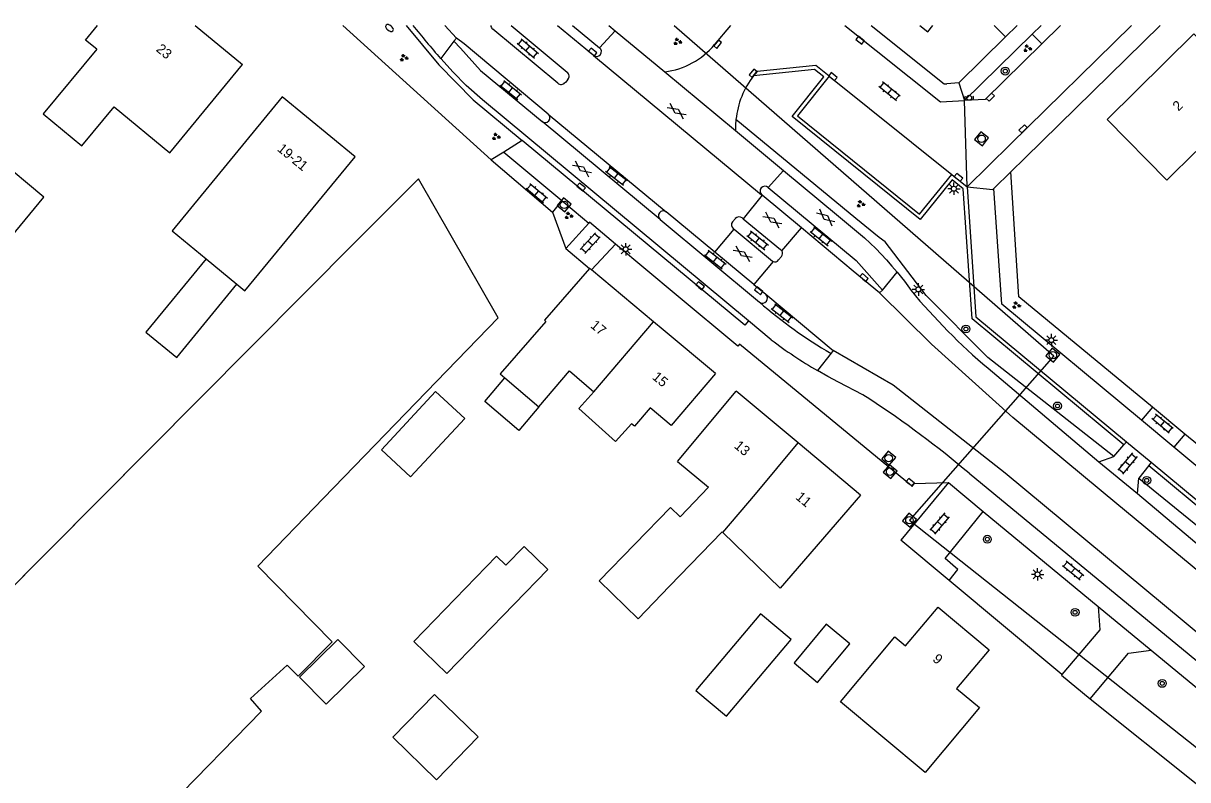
# Model space of a CAD drawing. Extents: x 136000 to 141000, y 400494 to 402006.
# Drawn here: x 137142.8 to 137260.2, y 401924 to 402000.2 of the extents above; entities that cross this region are included whole.
import ezdxf

# ---------------------------------------------------------------- set-up
doc = ezdxf.new("R2010")
doc.units = 0
for name, color, linetype in [('gg-afsc-erfafscheiding', 7, 'Continuous'), ('gg-afsc-hekwerk', 7, 'Continuous'), ('gg-afsc-lijn draadraster', 7, 'Continuous'), ('gg-anno-huisnummerreeks BGT', 7, 'Continuous'), ('gg-bbg-bijgebouw', 7, 'Continuous'), ('gg-bbg-gedigitaliseerde bebouwing', 7, 'Continuous'), ('gg-bbg-gedigitaliseerde bijgebouw', 7, 'Continuous'), ('gg-bbg-hoofdgebouw', 7, 'Continuous'), ('gg-bbg-luifel en loopbrug', 7, 'Continuous'), ('gg-bbg-open loods', 7, 'Continuous'), ('gg-bbg-tussenscheiding', 7, 'Continuous'), ('gg-knt-bronhoudergrens', 7, 'Continuous'), ('gg-knt-verharding', 7, 'Continuous'), ('gg-knt-verharding nz', 7, 'Continuous'), ('gg-kwrk-duiker nz buis', 7, 'Continuous'), ('gt-grn-groengrens', 7, 'Continuous'), ('gt-grn-weggrens', 7, 'Continuous'), ('gt-symb-boom', 7, 'Continuous'), ('gt-symb-brandkraan', 7, 'Continuous'), ('gt-symb-gesloten verharding', 7, 'Continuous'), ('gt-symb-groenvak', 7, 'Continuous'), ('gt-symb-klinker verharding', 7, 'Continuous'), ('gt-symb-kolk', 7, 'Continuous'), ('gt-symb-lichtmast', 7, 'Continuous'), ('gt-symb-peilbuis', 7, 'Continuous'), ('gt-symb-rioolschacht', 7, 'Continuous')]:
    doc.layers.add(name, color=color, linetype=linetype)

# ---------------------------------------------------------------- blocks, each defined once
blk = doc.blocks.new('gt0-BOOM')
at = {"layer": 'gt-symb-boom'}
for radius in [0.4, 0.2]:
    blk.add_circle((0, 0), radius, dxfattribs=at)
blk = doc.blocks.new('gt0-KL1')
at = {"layer": 'gt-symb-klinker verharding'}
for p, q in [((-1.15, 0.3), (1.15, 0.3)), ((-1, -0.3), (-1, 0.3)), ((-0.5, 0.3), (-0.5, 0.45)), ((0, -0.3), (0, 0.3)), ((0.5, 0.3), (0.5, 0.45)), ((1, -0.3), (1, 0.3)), ((-1.15, -0.3), (1.15, -0.3)), ((-0.5, -0.45), (-0.5, -0.3)), ((0.5, -0.45), (0.5, -0.3))]:
    blk.add_line(p, q, dxfattribs=at)
blk = doc.blocks.new('gt0-GRVAK')
at = {"layer": 'gt-symb-groenvak'}
for p, q in [((-0.11, 0.19), (-0.23, 0.24)), ((-0.18, 0.15), (0.09, 0.15)), ((-0.09, 0.21), (-0.16, 0.32)), ((-0.05, 0.21), (-0.05, 0.39)), ((0, 0.21), (0.06, 0.32)), ((0.02, 0.19), (0.13, 0.24)), ((0.26, -0.05), (0.2, 0.06)), ((0.3, -0.05), (0.3, 0.13)), ((0.35, -0.05), (0.41, 0.06)), ((-0.24, -0.23), (-0.36, -0.18)), ((-0.32, -0.26), (-0.05, -0.26)), ((-0.23, -0.21), (-0.29, -0.09)), ((-0.18, -0.2), (-0.18, -0.02)), ((-0.14, -0.21), (-0.07, -0.09)), ((-0.12, -0.23), (0, -0.18)), ((0.24, -0.07), (0.12, -0.02)), ((0.17, -0.11), (0.44, -0.11)), ((0.37, -0.07), (0.49, -0.02))]:
    blk.add_line(p, q, dxfattribs=at)
blk = doc.blocks.new('gt0-KOLK')
at = {"layer": 'gt-symb-kolk'}
blk.add_lwpolyline([(0, 0), (0.38, 0), (0.38, 0.4), (-0.38, 0.4), (-0.38, 0), (0, 0)], dxfattribs=at)
blk = doc.blocks.new('gt0-LMAST')
at = {"layer": 'gt-symb-lichtmast'}
for p, q in [((-0.18, 0.17), (-0.45, 0.44)), ((-0.01, 0.25), (-0.01, 0.62)), ((0.17, 0.17), (0.44, 0.44)), ((-0.26, 0), (-0.63, 0)), ((-0.18, -0.18), (-0.45, -0.45)), ((-0.01, -0.25), (-0.01, -0.63)), ((0.44, -0.45), (0.17, -0.18)), ((0.24, 0), (0.62, 0))]:
    blk.add_line(p, q, dxfattribs=at)
blk.add_circle((-0.01, 0), 0.25, dxfattribs=at)
blk = doc.blocks.new('gt0-PBUIS')
at = {"layer": 'gt-symb-peilbuis'}
blk.add_circle((0, 0), 0.25, dxfattribs=at)
for centre, start, end in [((-0.21, 0), 141.9073, 218.0927), ((0.21, 0), 321.9073, 38.0927)]:
    blk.add_arc(centre, 0.243, start, end, dxfattribs=at)
blk = doc.blocks.new('gt0-RS')
at = {"layer": 'gt-symb-rioolschacht'}
blk.add_lwpolyline([(-0.5, -0.5), (0.5, -0.5), (0.5, 0.5), (-0.5, 0.5)], close=True, dxfattribs=at)
blk.add_circle((0, 0), 0.375, dxfattribs=at)
blk = doc.blocks.new('gt0-GESVH1')
at = {"layer": 'gt-symb-gesloten verharding'}
for p, q in [((-0.99, -0.26), (0.01, 0.24)), ((0.01, -0.26), (-0.99, 0.24)), ((0.01, 0.24), (1.01, -0.26)), ((1.01, 0.24), (0.01, -0.26))]:
    blk.add_line(p, q, dxfattribs=at)
blk = doc.blocks.new('gt0-BR')
at = {"layer": 'gt-symb-brandkraan'}
for centre, radius, start, end in [((-0.24, 0), 0.206, 107.5669, 252.4331), ((0.6, -2.66), 3, 106.892, 107.5669), ((0, -0.69), 0.938, 73.108, 106.892), ((-0.6, -2.66), 3, 72.4331, 73.108), ((0.24, 0), 0.206, 287.567, 72.4331), ((0.6, 2.66), 3, 252.4331, 253.108), ((0, 0.69), 0.938, 253.108, 286.8921), ((-0.6, 2.66), 3, 286.8921, 287.567)]:
    blk.add_arc(centre, radius, start, end, dxfattribs=at)

msp = doc.modelspace()

# ---------------------------------------------------------------- linework, layer by layer
at = {"layer": 'gg-afsc-erfafscheiding'}
for p, q in [((137259.88, 401958.81), (137256.61, 401961.52)), ((137268.9, 401951.35), (137259.88, 401958.81))]:
    msp.add_line(p, q, dxfattribs=at)
msp.add_lwpolyline([(137256.61, 401961.52), (137243.17, 401972.65), (137242.36, 401985.23)], dxfattribs=at)
at = {"layer": 'gg-afsc-hekwerk'}
for p, q in [((137214.83, 401967.67), (137208.62, 401972.83)), ((137214.83, 401967.67), (137208.62, 401972.83)), ((137247.48, 401934.57), (137236.12, 401944.06)), ((137247.48, 401934.57), (137236.12, 401944.06))]:
    msp.add_line(p, q, dxfattribs=at)
at = {"layer": 'gg-afsc-lijn draadraster'}
msp.add_lwpolyline([(137160.57, 401962.33), (137130.44, 401932.01), (137122.69, 401924.22)], dxfattribs=at)
at = {"layer": 'gg-bbg-bijgebouw'}
msp.add_lwpolyline([(137184.38, 401963.09), (137187.32, 401960.37), (137181.87, 401954.51), (137178.94, 401957.23), (137184.38, 401963.09)], dxfattribs=at)
at = {"layer": 'gg-bbg-gedigitaliseerde bebouwing'}
for p, q in [((137157.83, 401979.28), (137161.26, 401976.47)), ((137161.26, 401976.47), (137164.37, 401973.92)), ((137164.37, 401973.92), (137165.18, 401973.25)), ((137190.9, 401964.87), (137191.36, 401964.48)), ((137191.36, 401964.48), (137194.8, 401961.56)), ((137208.76, 401956.05), (137214.67, 401963.12)), ((137213.33, 401948.89), (137219.1, 401943.27))]:
    msp.add_line(p, q, dxfattribs=at)
for points in [[(137150.24, 401997.6), (137144.86, 401991.09), (137148.75, 401987.88), (137151.99, 401991.8)], [(137194.8, 401961.56), (137197.87, 401965.17), (137200.34, 401963.07)], [(137200.34, 401963.07), (137198.82, 401961.37), (137202.52, 401958.05), (137204.14, 401959.85)], [(137208.76, 401956.05), (137211.88, 401953.44), (137209.03, 401950.48), (137208.06, 401951.42), (137200.87, 401944.03), (137204.8, 401940.2), (137207.96, 401943.49), (137213.27, 401948.94), (137213.33, 401948.89)]]:
    msp.add_lwpolyline(points, dxfattribs=at)
at = {"layer": 'gg-bbg-gedigitaliseerde bijgebouw'}
for q in [(137195.68, 401945.16), (137182.18, 401937.91)]:
    msp.add_line((137185.51, 401934.68), q, dxfattribs=at)
for points in [[(137134.15, 401979.39), (137138.92, 401975.45), (137144.9, 401982.7), (137140.13, 401986.64), (137134.15, 401979.39)], [(137195.68, 401945.16), (137193.3, 401947.47), (137191.46, 401945.58), (137190.51, 401946.5), (137182.18, 401937.91)], [(137210.62, 401932.95), (137213.69, 401930.37), (137220.2, 401938.11), (137217.13, 401940.69), (137210.62, 401932.95)], [(137180.08, 401928.25), (137184.26, 401932.55), (137188.67, 401928.28), (137184.49, 401923.97), (137180.08, 401928.25)]]:
    msp.add_lwpolyline(points, dxfattribs=at)
at = {"layer": 'gg-bbg-hoofdgebouw'}
for p, q in [((137160.17, 402000), (137164.94, 401996.07)), ((137233.18, 402000), (137233.97, 401999.37)), ((137233.97, 401999.37), (137234.48, 402000)), ((137240.68, 402000), (137241.8, 401998.85)), ((137241.8, 401998.85), (137242.97, 402000)), ((137165.18, 401973.25), (137176.27, 401986.77)), ((137200.08, 401975.35), (137199.91, 401975.49)), ((137206.34, 401970.12), (137200.08, 401975.35)), ((137220.92, 401957.91), (137214.67, 401963.12)), ((137227.21, 401952.66), (137220.92, 401957.91)), ((137227.21, 401952.66), (137219.1, 401943.27))]:
    msp.add_line(p, q, dxfattribs=at)
for points in [[(137150.24, 401997.6), (137149.11, 401998.53), (137150.33, 402000)], [(137261, 401987.28), (137258.07, 401984.4), (137252.04, 401990.52), (137260.8, 401999.16), (137262.21, 401997.73), (137264.53, 402000)], [(137151.99, 401991.8), (137157.6, 401987.17), (137164.94, 401996.07)], [(137176.27, 401986.77), (137168.92, 401992.79), (137157.83, 401979.28)], [(137199.91, 401975.49), (137195.35, 401970.29), (137195.5, 401970.15), (137190.9, 401964.87)], [(137212.59, 401964.91), (137207.32, 401969.31), (137206.34, 401970.12)], [(137212.59, 401964.91), (137208.13, 401959.66), (137206, 401961.47), (137204.42, 401959.61), (137204.14, 401959.85)], [(137225.2, 401931.82), (137230.67, 401938.36), (137231.75, 401937.46), (137235.01, 401941.36), (137240.15, 401937.05), (137236.89, 401933.15), (137239.18, 401931.24), (137233.72, 401924.7), (137225.2, 401931.82)], [(137220.51, 401935.75), (137222.88, 401933.77), (137226.13, 401937.66), (137223.75, 401939.63), (137220.51, 401935.75)]]:
    msp.add_lwpolyline(points, dxfattribs=at)
at = {"layer": 'gg-bbg-luifel en loopbrug'}
for points in [[(137161.26, 401976.47), (137155.19, 401969.08), (137158.3, 401966.52), (137164.37, 401973.92)], [(137194.8, 401961.56), (137192.78, 401959.18), (137189.34, 401962.1), (137191.36, 401964.48)]]:
    msp.add_lwpolyline(points, dxfattribs=at)
at = {"layer": 'gg-bbg-open loods'}
msp.add_lwpolyline([(137170.68, 401934.29), (137173.37, 401931.58), (137177.22, 401935.39), (137174.53, 401938.1), (137170.68, 401934.29)], dxfattribs=at)
at = {"layer": 'gg-bbg-tussenscheiding'}
msp.add_line((137200.34, 401963.07), (137206.34, 401970.12), dxfattribs=at)
msp.add_lwpolyline([(137213.33, 401948.89), (137216.61, 401952.74), (137220.92, 401957.91)], dxfattribs=at)
at = {"layer": 'gg-knt-bronhoudergrens'}
for p, q in [((137173.09, 401952.34), (137190.69, 401970.51)), ((137160.57, 401962.33), (137130.44, 401932.01)), ((137166.48, 401945.51), (137173.09, 401952.34)), ((137173.98, 401937.88), (137166.48, 401945.51)), ((137170.53, 401934.42), (137173.98, 401937.88)), ((137165.74, 401932.17), (137169.42, 401935.52)), ((137169.42, 401935.52), (137170.53, 401934.42)), ((137166.86, 401930.87), (137165.74, 401932.17)), ((137143.4, 401906.9), (137166.86, 401930.87))]:
    msp.add_line(p, q, dxfattribs=at)
msp.add_lwpolyline([(137190.69, 401970.51), (137182.65, 401984.54), (137176.43, 401978.28), (137160.57, 401962.33)], dxfattribs=at)
at = {"layer": 'gg-knt-verharding'}
for p, q in [((137196.69, 401994.17), (137190.14, 401999.61)), ((137192.01, 402000), (137197.66, 401995.3)), ((137198.18, 402000), (137200.9, 401997.75)), ((137201.83, 402000), (137202.49, 401999.45)), ((137202.49, 401999.45), (137207.48, 401995.32)), ((137212.5, 401998.06), (137214.13, 402000)), ((137243.79, 401986.64), (137257.38, 402000)), ((137244.5, 401999.12), (137245.39, 402000)), ((137245.47, 401998.15), (137247.35, 402000)), ((137186.51, 401998.72), (137186.23, 401998.42)), ((137241.8, 401998.85), (137237.11, 401994.23)), ((137237.68, 401992.43), (137244.5, 401999.12)), ((137200.3, 401996.98), (137217.24, 401982.92)), ((137197.71, 401994.56), (137197.43, 401994.23)), ((137207.48, 401995.32), (137214.61, 401989.42)), ((137237.11, 401994.23), (137235.89, 401994.13)), ((137195.74, 401991.07), (137207.63, 401981.21)), ((137207.02, 401980.45), (137195.11, 401990.31)), ((137214.61, 401989.42), (137219.45, 401985.39)), ((137193.1, 401988.4), (137191.25, 401987.24)), ((137215.54, 401969.77), (137193.1, 401988.4)), ((137191.25, 401987.24), (137189.98, 401986.44)), ((137191.25, 401987.24), (137197.11, 401982.34)), ((137242.36, 401985.23), (137243.79, 401986.64)), ((137240.65, 401983.56), (137242.36, 401985.23)), ((137236.39, 401984.99), (137237.95, 401983.74)), ((137217.29, 401982.88), (137215.37, 401980.52)), ((137217.29, 401982.88), (137217.24, 401982.92)), ((137221.24, 401979.6), (137217.29, 401982.88)), ((137197.11, 401982.34), (137196.15, 401981.19)), ((137197.11, 401982.34), (137199.2, 401980.6)), ((137199.2, 401980.6), (137199.82, 401980.08)), ((137207.02, 401980.45), (137217.01, 401972.11)), ((137212.53, 401977.14), (137207.63, 401981.21)), ((137214.59, 401980.54), (137214.3, 401980.2)), ((137215.37, 401980.52), (137215.28, 401980.6)), ((137199.82, 401980.08), (137197.5, 401977.53)), ((137212.53, 401977.14), (137214.46, 401979.46)), ((137214.38, 401979.52), (137214.46, 401979.46)), ((137219.27, 401977.28), (137221.24, 401979.6)), ((137202.52, 401977.95), (137200.08, 401975.35)), ((137208.62, 401972.83), (137202.52, 401977.95)), ((137216.46, 401973.87), (137212.53, 401977.14)), ((137218.39, 401976.21), (137216.46, 401973.87)), ((137218.95, 401976.36), (137219.23, 401976.71)), ((137216.46, 401973.87), (137217.65, 401972.9)), ((137217.65, 401972.9), (137224.45, 401967.22)), ((137229.41, 401973.32), (137229.13, 401973.04)), ((137215.93, 401970.24), (137215.54, 401969.77)), ((137218.21, 401968.31), (137215.93, 401970.24)), ((137224.45, 401967.22), (137224.23, 401966.95)), ((137240.05, 401965.44), (137251.23, 401956.02)), ((137256.61, 401961.52), (137255.51, 401960.2)), ((137258.77, 401957.48), (137255.51, 401960.2)), ((137259.88, 401958.81), (137258.77, 401957.48)), ((137252.71, 401956.56), (137253.74, 401957.72)), ((137253.74, 401957.72), (137254, 401958.02)), ((137254, 401958.02), (137256.49, 401955.96)), ((137267.77, 401950), (137258.77, 401957.48)), ((137251.23, 401956.02), (137252.71, 401956.56)), ((137251.23, 401956.02), (137255.1, 401952.81)), ((137256.49, 401955.96), (137256.24, 401955.64)), ((137256.49, 401955.96), (137266.06, 401948.01)), ((137296.95, 401906.27), (137238.15, 401954.85)), ((137256.24, 401955.64), (137255.23, 401954.35)), ((137236.06, 401953.92), (137231.27, 401948.12)), ((137236.06, 401953.92), (137239.57, 401951.02)), ((137255.1, 401952.81), (137255.23, 401954.35)), ((137255.1, 401952.81), (137263.12, 401946.05)), ((137239.57, 401951.02), (137251.15, 401941.43)), ((137256.48, 401937.03), (137264.38, 401930.49)), ((137247.48, 401934.57), (137247.44, 401934.52)), ((137247.44, 401934.52), (137250.33, 401932.13))]:
    msp.add_line(p, q, dxfattribs=at)
for points in [[(137181.41, 402000), (137184.7, 401996.04), (137188.16, 401992.5), (137193.1, 401988.4)], [(137196.66, 402000), (137200.09, 401997.17), (137200.3, 401996.98)], [(137228.29, 402000), (137235.62, 401994.11), (137235.89, 401994.13)], [(137186.23, 401998.42), (137186.89, 401997.71), (137188.9, 401995.47), (137195.11, 401990.31)], [(137195.74, 401991.07), (137187.27, 401998.13), (137186.51, 401998.72)], [(137245.47, 401998.15), (137239.77, 401992.55), (137237.68, 401992.43)], [(137215.93, 401970.24), (137189.12, 401992.5), (137187.48, 401993.93), (137186.17, 401995.29), (137184.9, 401996.67)], [(137224.05, 401994.88), (137222.69, 401995.97), (137216.79, 401995.37), (137216.42, 401994.93)], [(137224.05, 401994.88), (137220.86, 401990.88), (137233.14, 401980.99), (137236.39, 401984.99)], [(137214.65, 401990.51), (137214.61, 401989.96), (137214.61, 401989.42)], [(137219.45, 401985.39), (137224.97, 401980.79), (137227.6, 401978.58), (137228.74, 401977.5), (137229.82, 401976.37), (137230.37, 401975.75), (137230.9, 401975.12)], [(137217.89, 401983.67), (137226.75, 401976.29), (137229.41, 401973.32)], [(137237.95, 401983.74), (137238.83, 401970.62), (137254, 401958.02)], [(137237.95, 401983.74), (137240.55, 401983.46), (137240.65, 401983.56)], [(137255.51, 401960.2), (137241.44, 401971.9), (137240.65, 401983.56)], [(137215.37, 401980.52), (137219.15, 401977.41), (137219.27, 401977.28)], [(137202.52, 401977.95), (137199.88, 401980.16), (137199.82, 401980.08)], [(137214.46, 401979.46), (137218.32, 401976.25), (137218.39, 401976.21)], [(137229.13, 401973.04), (137226.47, 401975.24), (137221.24, 401979.6)], [(137230.9, 401975.12), (137231.62, 401974.21), (137232.3, 401973.28)], [(137232.34, 401953.58), (137215, 401967.88), (137214.83, 401967.67)], [(137228.14, 401962.33), (137227.44, 401962.78), (137224.97, 401964.04), (137223.9, 401964.61), (137222.86, 401965.21)], [(137232.34, 401953.58), (137232.56, 401953.82), (137236.06, 401953.92)], [(137236.12, 401944.06), (137237.02, 401945.16), (137235.72, 401946.28), (137239.57, 401951.02)], [(137251.15, 401941.43), (137251.32, 401939.09), (137247.48, 401934.57)], [(137250.33, 401932.13), (137254.2, 401936.73), (137256.48, 401937.03)]]:
    msp.add_lwpolyline(points, dxfattribs=at)
for centre, radius, start, end in [((137238.77, 402044.7), 72.17, 218.2679, 221.715), ((137190.5, 402000.03), 0.551, 182.7233, 228.741), ((137206.55, 402002.99), 7.72, 276.909, 320.3631), ((137200.6, 401997.37), 0.493, 232.8422, 51.6731), ((137197.31, 401994.9), 0.528, 318.8636, 48.9687), ((137223.22, 401989.64), 8.61, 142.0804, 174.1917), ((137197.03, 401994.55), 0.505, 227.8786, 321.61), ((137195.41, 401990.7), 0.494, 233.1934, 48.3094), ((137217.57, 401983.3), 0.496, 49.2686, 228.8269), ((137207.33, 401980.82), 0.488, 52.2673, 230.0463), ((137214.97, 401980.16), 0.542, 55.1412, 135.3814), ((137214.69, 401979.91), 0.49, 142.9304, 231.7957), ((137218.84, 401977.02), 0.498, 320.7418, 31.0585), ((137218.58, 401976.61), 0.447, 244.5261, 325.7424), ((137217.32, 401972.51), 0.508, 233.3148, 49.2422), ((137279.86, 402012.57), 61.69, 219.5646, 229.818), ((137247.98, 402007.79), 47.25, 229.053, 239.8311), ((137246.21, 402005.16), 46.28, 232.777, 239.6949), ((137172.35, 401877.22), 101.76, 49.72, 56.7585)]:
    msp.add_arc(centre, radius, start, end, dxfattribs=at)
at = {"layer": 'gg-knt-verharding nz'}
for p, q in [((137185.32, 402000), (137186.51, 401998.72)), ((137242.32, 401988.03), (137254.5, 402000)), ((137224.05, 401994.88), (137236.39, 401984.99)), ((137242.32, 401988.03), (137237.95, 401983.74)), ((137251.15, 401941.43), (137256.48, 401937.03))]:
    msp.add_line(p, q, dxfattribs=at)
for points in [[(137225.63, 402000), (137235.27, 401992.3), (137237.68, 401992.43)], [(137315.18, 401901.9), (137309.88, 401905.23), (137271.92, 401936.16), (137253.02, 401951.78), (137242.54, 401960.48), (137234.34, 401967.86), (137229.13, 401973.04)], [(137311.18, 401895.48), (137303.97, 401902.97), (137302.23, 401904.63), (137241.77, 401954.86), (137230.5, 401963.73), (137224.45, 401967.22)]]:
    msp.add_lwpolyline(points, dxfattribs=at)
at = {"layer": 'gg-kwrk-duiker nz buis'}
msp.add_lwpolyline([(137208.43, 402000), (137246.67, 401966.71), (137232.15, 401950.14), (137273.99, 401916.96)], dxfattribs=at)
at = {"layer": 'gt-grn-groengrens'}
for p, q in [((137175.04, 402000), (137189.98, 401986.44)), ((137244.5, 401999.12), (137245.47, 401998.15)), ((137196.15, 401981.19), (137197.5, 401977.53)), ((137256.24, 401955.64), (137265.81, 401947.69)), ((137255.23, 401954.35), (137264.89, 401946.51)), ((137236.12, 401944.06), (137231.27, 401948.12)), ((137250.33, 401932.13), (137261.2, 401923.45))]:
    msp.add_line(p, q, dxfattribs=at)
for points in [[(137253.74, 401957.72), (137238.44, 401970.42), (137237.56, 401983.54), (137236.45, 401984.43), (137233.2, 401980.43), (137220.3, 401990.82), (137223.49, 401994.82), (137222.57, 401995.55), (137216.42, 401994.93)], [(137252.71, 401956.56), (137240.04, 401966.54), (137233.82, 401972.77), (137229.67, 401978.18), (137229.08, 401978.63), (137226.72, 401980.55), (137214.65, 401990.51)]]:
    msp.add_lwpolyline(points, dxfattribs=at)
at = {"layer": 'gt-grn-weggrens'}
for p, q in [((137200.9, 401997.75), (137202.49, 401999.45)), ((137186.23, 401998.42), (137184.9, 401996.67)), ((137237.11, 401994.23), (137237.68, 401992.43)), ((137237.95, 401983.74), (137237.68, 401992.43)), ((137189.98, 401986.44), (137196.15, 401981.19)), ((137217.89, 401983.67), (137219.45, 401985.39)), ((137197.5, 401977.53), (137199.91, 401975.49)), ((137229.41, 401973.32), (137230.9, 401975.12)), ((137224.23, 401966.95), (137222.86, 401965.21))]:
    msp.add_line(p, q, dxfattribs=at)

# ---------------------------------------------------------------- block references
at = {"layer": 'gt-symb-boom'}
for p in [(137241.79, 401995.4), (137237.82, 401969.4), (137247.05, 401961.64), (137256.04, 401954.14), (137239.98, 401948.21), (137248.82, 401940.84), (137257.6, 401933.68)]:
    msp.add_blockref('gt0-BOOM', p, dxfattribs=at)
at = {"layer": 'gt-symb-brandkraan', "rotation": 141.41174435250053}
msp.add_blockref('gt0-BR', (137179.74, 401999.74), dxfattribs=at)
at = {"layer": 'gt-symb-gesloten verharding'}
for p, rotation in [((137208.67, 401991.37), -35.677602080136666), ((137199.14, 401985.55), -35.67760208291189), ((137218.31, 401980.39), -35.67760208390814), ((137223.7, 401980.66), -40.047819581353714), ((137215.34, 401976.99), -35.67760208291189)]:
    msp.add_blockref('gt0-GESVH1', p, dxfattribs=dict(at, rotation=rotation))
at = {"layer": 'gt-symb-groenvak'}
for p in [(137208.75, 401998.37), (137244.01, 401997.68), (137181.18, 401996.73), (137190.47, 401988.79), (137227.21, 401982), (137197.79, 401980.82), (137242.89, 401971.79)]:
    msp.add_blockref('gt0-GRVAK', p, dxfattribs=at)
at = {"layer": 'gt-symb-klinker verharding'}
for p, rotation in [((137193.69, 401997.68), -40.61993954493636), ((137191.96, 401993.48), -38.704570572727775), ((137230.12, 401993.35), 141.00900595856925), ((137202.61, 401984.83), -38.22155685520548), ((137194.58, 401983.1), -40.17242342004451), ((137216.84, 401978.34), -38.221556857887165), ((137223.21, 401978.74), -38.22155685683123), ((137199.96, 401978.05), 47.71475165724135), ((137212.56, 401976.4), -38.221556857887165), ((137219.29, 401971), -38.22155685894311), ((137257.62, 401959.86), 140.27513746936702), ((137254.1, 401955.85), -129.72486252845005), ((137235.17, 401949.79), -130.6634038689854), ((137248.63, 401945.07), -39.644174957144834)]:
    msp.add_blockref('gt0-KL1', p, dxfattribs=dict(at, rotation=rotation))
at = {"layer": 'gt-symb-kolk'}
for p, rotation in [((137212.96, 401997.98), 49.98904227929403), ((137227.04, 401998.36), -38.704570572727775), ((137200.09, 401997.17), -39.563508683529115), ((137216.52, 401995.05), 51.009005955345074), ((137224.29, 401994.69), -38.704570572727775), ((137240.42, 401992.63), 44.51376743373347), ((137243.72, 401989.44), 44.51376743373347), ((137198.93, 401983.56), -39.0946418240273), ((137236.95, 401984.54), -38.704570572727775), ((137227.44, 401974.44), -39.644174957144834), ((137210.92, 401973.6), -39.11608917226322), ((137216.82, 401973.1), -39.11608917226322), ((137232.1, 401953.78), -39.48286402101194)]:
    msp.add_blockref('gt0-KOLK', p, dxfattribs=dict(at, rotation=rotation))
at = {"layer": 'gt-symb-lichtmast'}
for p in [(137236.62, 401983.54), (137203.55, 401977.44), (137233.04, 401973.39), (137246.44, 401968.28), (137245.05, 401944.67)]:
    msp.add_blockref('gt0-LMAST', p, dxfattribs=at)
at = {"layer": 'gt-symb-peilbuis'}
msp.add_blockref('gt0-PBUIS', (137238.15, 401992.71), dxfattribs=at)
at = {"layer": 'gt-symb-rioolschacht'}
for p, rotation in [((137239.4, 401988.58), -38.704570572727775), ((137197.33, 401981.91), 50.11369967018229), ((137246.59, 401966.76), -39.72486253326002), ((137230.04, 401956.38), -39.72486253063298), ((137230.18, 401955.02), -39.72486253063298), ((137232.13, 401950.13), -39.72486253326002)]:
    msp.add_blockref('gt0-RS', p, dxfattribs=dict(at, rotation=rotation))

# ---------------------------------------------------------------- texts
at = {"layer": 'gg-anno-huisnummerreeks BGT'}
for s, rotation, p in [('23', 320.5, (137156.15, 401997.48)), ('2', 44.6, (137259.24, 401991.3)), ('19-21', 320.7, (137168.36, 401987.43)), ('17', 320.2, (137199.91, 401969.63)), ('15', 320.2, (137206.14, 401964.43)), ('13', 320.2, (137214.4, 401957.49)), ('11', 320.2, (137220.59, 401952.33)), ('9', 320.1, (137234.39, 401936))]:
    msp.add_text(s, height=1, rotation=rotation, dxfattribs=at).set_placement(p)

doc.saveas('drawing.dxf')
